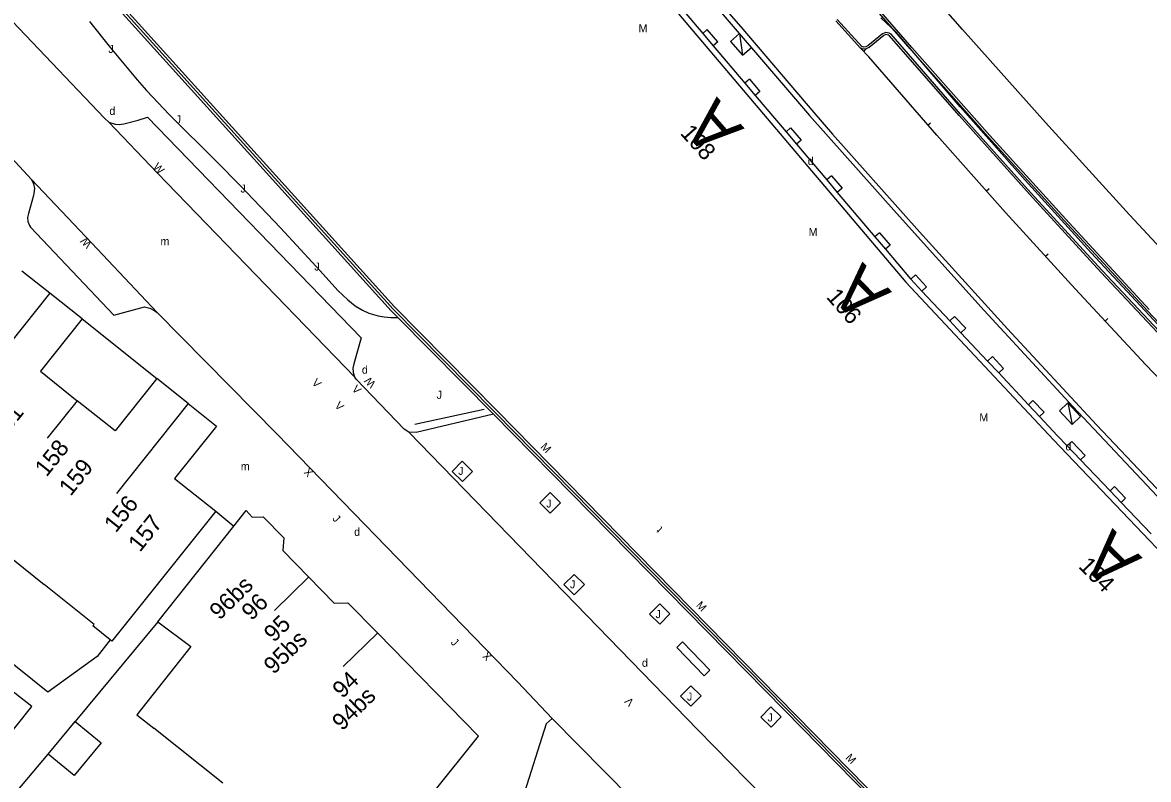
# Model space of a CAD drawing. Extents: x 134999 to 136502, y 457398 to 459002.
# Drawn here: x 135580.2 to 135650.6, y 457924.3 to 457971.6 of the extents above; entities that cross this region are included whole.
import ezdxf

# ---------------------------------------------------------------- set-up
doc = ezdxf.new("R2010")
doc.units = 0
for name, color, linetype in [('IO_IN_Hekwerk', 7, 'Continuous'), ('IO_IN_Markering-bestaand', 7, 'Continuous'), ('RI_DGTB_15', 7, 'Continuous'), ('RI_DGTB_18', 7, 'Continuous'), ('RI_DGTB_2', 7, 'Continuous'), ('RI_DGTB_23', 7, 'Continuous'), ('RI_DGTB_29', 7, 'Continuous'), ('RI_DGTB_30', 7, 'Continuous'), ('RI_DGTB_31', 7, 'Continuous'), ('RI_DGTB_32', 7, 'Continuous'), ('RI_DGTB_35', 7, 'Continuous'), ('RI_DGTB_36', 7, 'Continuous'), ('RI_DGTB_4', 7, 'Continuous'), ('RI_DGTB_43', 7, 'Continuous'), ('RI_DGTB_49', 7, 'Continuous'), ('RI_DGTB_5', 7, 'Continuous'), ('RI_DGTB_53', 7, 'Continuous'), ('RI_DGTB_54', 7, 'Continuous'), ('RI_DGTB_58', 7, 'Continuous'), ('RI_DGTB_6', 7, 'Continuous')]:
    doc.layers.add(name, color=color, linetype=linetype)

msp = doc.modelspace()

# ---------------------------------------------------------------- linework, layer by layer
at = {"layer": 'IO_IN_Hekwerk'}
msp.add_lwpolyline([(135661.511, 457941.953), (135656.977, 457946.708), (135655.429, 457948.296), (135651.187, 457952.726), (135647.003, 457957.211), (135642.879, 457961.75), (135638.813, 457966.343), (135634.808, 457970.988), (135633.863, 457971.89)], dxfattribs=at)
at = {"layer": 'IO_IN_Markering-bestaand'}
for p, q in [((135632.79, 457969.796), (135632.947, 457969.947)), ((135636.805, 457965.201), (135636.954, 457965.33)), ((135640.454, 457961.082), (135640.627, 457961.236)), ((135644.144, 457957), (135644.313, 457957.153)), ((135647.876, 457952.956), (135648.047, 457953.116))]:
    msp.add_line(p, q, dxfattribs=at)
at = {"layer": 'RI_DGTB_15'}
for p, q in [((135581.909, 457954.68), (135577.448, 457949.086)), ((135583.646, 457947.981), (135581.776, 457945.636)), ((135590.578, 457947.798), (135586.103, 457942.186)), ((135598.106, 457936.984), (135595.961, 457934.887)), ((135602.399, 457933.473), (135600.254, 457931.376))]:
    msp.add_line(p, q, dxfattribs=at)
at = {"layer": 'RI_DGTB_18'}
msp.add_lwpolyline([(135584.419, 457971.671), (135585.721, 457970.021), (135587.4, 457968.012), (135587.981, 457967.361), (135589.409, 457965.845), (135592.364, 457962.909), (135593.821, 457961.421), (135596.337, 457958.771), (135598.831, 457956.101), (135599.928, 457954.867), (135600.546, 457954.28), (135601.018, 457953.905), (135601.463, 457953.634), (135601.864, 457953.455), (135602.442, 457953.278), (135602.821, 457953.211), (135603.243, 457953.177), (135603.667, 457953.183)], dxfattribs=at)
at = {"layer": 'RI_DGTB_2'}
for p, q in [((135581.926, 457954.701), (135580.191, 457956.081)), ((135583.951, 457953.091), (135581.926, 457954.701)), ((135590.578, 457947.798), (135588.621, 457949.361))]:
    msp.add_line(p, q, dxfattribs=at)
for points in [[(135583.951, 457953.091), (135581.341, 457949.821), (135583.645, 457947.98)], [(135588.621, 457949.361), (135586.011, 457946.091), (135583.645, 457947.98)], [(135590.578, 457947.798), (135592.341, 457946.391), (135589.731, 457943.131), (135592.301, 457941.081), (135585.811, 457932.961), (135585.713, 457933.038)], [(135577.167, 457939.856), (135578.151, 457939.071), (135578.231, 457939.181), (135581.576, 457936.508)], [(135585.713, 457933.038), (135584.611, 457933.911), (135584.701, 457934.011), (135581.576, 457936.508)]]:
    msp.add_lwpolyline(points, dxfattribs=at)
at = {"layer": 'RI_DGTB_23'}
msp.add_line((135592.301, 457941.081), (135593.428, 457940.142), dxfattribs=at)
at = {"layer": 'RI_DGTB_30'}
for p, q in [((135625.02, 457970.906), (135625.21, 457969.556)), ((135645.542, 457947.845), (135645.812, 457946.498))]:
    msp.add_line(p, q, dxfattribs=at)
for points in [[(135624.462, 457970.425), (135625.21, 457969.556), (135625.768, 457970.037), (135625.02, 457970.906), (135624.462, 457970.425)], [(135645.015, 457947.355), (135645.812, 457946.498), (135646.339, 457946.987), (135645.542, 457947.845), (135645.015, 457947.355)]]:
    msp.add_lwpolyline(points, dxfattribs=at)
at = {"layer": 'RI_DGTB_31'}
for points in [[(135607.068, 457943.558), (135607.711, 457942.926), (135608.342, 457943.568), (135607.699, 457944.2), (135607.068, 457943.558)], [(135612.558, 457941.597), (135613.201, 457940.965), (135613.832, 457941.607), (135613.189, 457942.239), (135612.558, 457941.597)], [(135614.058, 457936.493), (135614.701, 457935.861), (135615.332, 457936.503), (135614.689, 457937.135), (135614.058, 457936.493)], [(135619.407, 457934.656), (135620.05, 457934.024), (135620.681, 457934.666), (135620.038, 457935.298), (135619.407, 457934.656)], [(135621.349, 457929.534), (135621.992, 457928.902), (135622.623, 457929.544), (135621.98, 457930.176), (135621.349, 457929.534)], [(135626.363, 457928.227), (135627.006, 457927.595), (135627.637, 457928.237), (135626.994, 457928.869), (135626.363, 457928.227)]]:
    msp.add_lwpolyline(points, dxfattribs=at)
at = {"layer": 'RI_DGTB_32'}
msp.add_lwpolyline([(135622.809, 457930.798), (135621.113, 457932.566), (135621.474, 457932.912), (135623.17, 457931.144), (135622.809, 457930.798)], dxfattribs=at)
at = {"layer": 'RI_DGTB_4'}
for points in [[(135593.428, 457940.142), (135594.203, 457941.117), (135594.572, 457940.702), (135595.253, 457940.721), (135596.551, 457939.414), (135596.5, 457938.617), (135598.104, 457936.982)], [(135588.683, 457934.174), (135593.428, 457940.142)], [(135598.104, 457936.982), (135599.707, 457935.347), (135600.559, 457935.353), (135602.4, 457933.474)], [(135602.929, 457919.809), (135608.722, 457927.022), (135602.4, 457933.474)]]:
    msp.add_lwpolyline(points, dxfattribs=at)
at = {"layer": 'RI_DGTB_49'}
msp.add_line((135609.07, 457947.43), (135604.74, 457946.49), dxfattribs=at)
at = {"layer": 'RI_DGTB_5'}
msp.add_line((135592.748, 457924.086), (135588.43, 457927.524), dxfattribs=at)
msp.add_lwpolyline([(135588.683, 457934.174), (135590.743, 457932.627), (135587.37, 457928.368), (135588.43, 457927.524)], dxfattribs=at)
at = {"layer": 'RI_DGTB_53'}
for p, q in [((135631.042, 457971.702), (135632.59, 457970.004)), ((135631.138, 457971.79), (135632.686, 457970.092)), ((135623.008, 457971.157), (135622.731, 457970.922)), ((135623.664, 457970.392), (135623.008, 457971.157)), ((135623.664, 457970.392), (135623.382, 457970.153)), ((135625.645, 457968.053), (135625.362, 457967.814)), ((135625.645, 457968.053), (135626.296, 457967.298)), ((135626.296, 457967.298), (135626.006, 457967.052)), ((135628.218, 457965.017), (135628.873, 457964.248)), ((135628.873, 457964.248), (135628.585, 457964.004)), ((135630.774, 457962.016), (135630.479, 457961.766)), ((135630.774, 457962.016), (135631.436, 457961.247)), ((135631.436, 457961.247), (135631.134, 457960.992)), ((135633.777, 457958.459), (135633.486, 457958.213)), ((135633.777, 457958.459), (135634.438, 457957.687)), ((135634.438, 457957.687), (135634.143, 457957.437)), ((135636.022, 457955.835), (135635.733, 457955.564)), ((135636.022, 457955.835), (135636.72, 457955.1)), ((135636.72, 457955.1), (135636.427, 457954.825)), ((135638.468, 457953.244), (135638.172, 457952.966)), ((135638.468, 457953.244), (135639.16, 457952.504)), ((135639.16, 457952.504), (135638.865, 457952.227)), ((135640.825, 457950.74), (135640.525, 457950.459)), ((135640.825, 457950.74), (135641.514, 457949.989)), ((135641.514, 457949.989), (135641.223, 457949.716)), ((135643.365, 457947.996), (135643.084, 457947.733)), ((135643.365, 457947.996), (135644.064, 457947.273)), ((135644.064, 457947.273), (135643.773, 457946.999)), ((135645.79, 457945.426), (135645.51, 457945.159)), ((135645.79, 457945.426), (135646.62, 457944.567)), ((135646.62, 457944.567), (135646.335, 457944.295)), ((135648.459, 457942.627), (135648.181, 457942.362)), ((135648.459, 457942.627), (135649.153, 457941.893)), ((135649.153, 457941.893), (135648.879, 457941.631)), ((135611.155, 457930.427), (135613.328, 457928.138)), ((135613.328, 457928.138), (135618.24, 457923.155))]:
    msp.add_line(p, q, dxfattribs=at)
for points in [[(135500, 458106.341), (135522.786, 458082.649), (135567.024, 458036.695), (135577.378, 458025.828), (135581.355, 458021.671), (135586.089, 458016.616), (135590.764, 458011.507), (135595.38, 458006.343), (135599.936, 458001.127), (135614.246, 457984.115), (135622.14, 457974.754), (135625.103, 457971.341), (135629.663, 457965.976), (135630.846, 457964.632), (135636.283, 457958.529), (135641.779, 457952.48), (135647.334, 457946.484), (135652.947, 457940.544), (135658.618, 457934.658), (135668.011, 457925.104), (135669.086, 457924.108), (135675.68, 457917.45)], [(135500, 458105.95), (135522.53, 458082.474), (135566.768, 458036.52), (135577.122, 458025.653), (135581.905, 458020.644), (135586.629, 458015.579), (135591.294, 458010.46), (135595.9, 458005.288), (135599.68, 458000.952), (135613.99, 457983.94), (135621.884, 457974.579), (135629.407, 457965.801), (135634.83, 457959.686), (135640.313, 457953.625), (135645.855, 457947.618), (135651.456, 457941.665), (135657.115, 457935.768), (135658.362, 457934.483), (135667.755, 457924.929), (135668.83, 457923.933), (135672.465, 457920.226), (135675.507, 457917.245)], [(135664.079, 457944.04), (135658.337, 457950.035), (135654.702, 457953.879), (135649.394, 457959.59), (135644.144, 457965.355), (135638.954, 457971.173), (135633.824, 457977.045), (135628.754, 457982.968), (135623.746, 457988.944), (135622.092, 457990.881), (135616.379, 457997.769), (135606.435, 458009.49), (135596.194, 458020.951), (135584.585, 458033.427), (135549.118, 458070.237)], [(135655.587, 457948.246), (135650.524, 457953.594), (135645.519, 457958.997), (135640.573, 457964.454), (135635.687, 457969.964), (135630.861, 457975.527), (135626.095, 457981.142), (135621.392, 457986.807), (135619.665, 457988.846), (135613.887, 457995.78), (135604.08, 458007.358), (135593.982, 458018.681), (135582.301, 458031.143), (135546.128, 458068.805)], [(135650.619, 457953.683), (135645.615, 457959.085), (135640.67, 457964.541), (135635.785, 457970.05), (135630.96, 457975.612), (135626.195, 457981.226), (135621.492, 457986.891), (135619.765, 457988.93), (135613.987, 457995.864), (135604.178, 458007.443), (135594.078, 458018.769), (135582.395, 458031.232), (135547.224, 458067.846)], [(135574.911, 457972.611), (135577.005, 457972.765), (135577.471, 457972.789), (135577.934, 457972.733), (135578.38, 457972.599), (135578.797, 457972.391), (135579.182, 457972.108), (135585.347, 457965.626)], [(135660.163, 457940.216), (135660.075, 457940.334), (135660.045, 457940.467), (135660.071, 457940.601), (135660.158, 457940.724), (135660.993, 457941.506), (135661.106, 457941.665), (135661.131, 457941.886), (135661.047, 457942.08), (135656.794, 457946.529), (135652.202, 457951.302), (135647.69, 457956.107), (135643.235, 457960.968), (135638.84, 457965.883), (135634.494, 457970.864), (135634.375, 457970.943), (135634.163, 457970.977), (135633.97, 457970.902), (135633.043, 457970.148), (135633.035, 457970.14), (135632.912, 457970.075), (135632.783, 457970.068), (135632.637, 457970.125)], [(135660.059, 457940.138), (135659.954, 457940.278), (135659.912, 457940.465), (135659.949, 457940.653), (135660.059, 457940.81), (135660.895, 457941.592), (135660.981, 457941.713), (135660.998, 457941.866), (135660.937, 457942.007), (135656.7, 457946.439), (135652.108, 457951.212), (135647.595, 457956.019), (135643.139, 457960.881), (135638.743, 457965.797), (135634.407, 457970.765), (135634.326, 457970.819), (135634.177, 457970.843), (135634.036, 457970.788), (135633.129, 457970.05), (135633.111, 457970.033), (135632.947, 457969.947), (135632.762, 457969.937), (135632.59, 457970.004)], [(135660.059, 457940.138), (135655.329, 457945.113), (135654.897, 457945.559), (135650.422, 457950.231), (135646.005, 457954.958), (135641.648, 457959.739), (135637.349, 457964.574), (135633.111, 457969.462), (135632.59, 457970.004)], [(135600.987, 457949.457), (135588.641, 457962.221), (135585.619, 457965.379)], [(135628.218, 457965.017), (135627.933, 457964.776)], [(135588.631, 457953.491), (135584.563, 457957.829), (135580.786, 457961.805)], [(135654.055, 457895.168), (135622.421, 457927.435), (135604.364, 457946.024)], [(135613.328, 457928.138), (135612.941, 457927.795), (135611.477, 457923.145), (135610.558, 457921.963)]]:
    msp.add_lwpolyline(points, dxfattribs=at)
at = {"layer": 'RI_DGTB_54'}
for p, q in [((135585.347, 457965.626), (135585.619, 457965.379)), ((135583.951, 457953.091), (135588.621, 457949.361)), ((135609.764, 457947.246), (135627.946, 457928.752)), ((135659.76, 457896.582), (135609.875, 457947.356)), ((135588.683, 457934.174), (135583.517, 457927.946)), ((135627.944, 457928.754), (135659.654, 457896.478)), ((135578.961, 457922.525), (135581.837, 457925.898))]:
    msp.add_line(p, q, dxfattribs=at)
for points in [[(135585.619, 457965.379), (135586.012, 457965.26), (135586.261, 457965.231), (135586.56, 457965.273), (135587.449, 457965.508), (135588.04, 457965.688), (135601.379, 457951.913), (135600.936, 457950.282), (135600.871, 457950.012), (135600.886, 457949.735), (135600.978, 457949.473), (135600.987, 457949.457)], [(135580.786, 457961.805), (135578.295, 457964.474), (135578.117, 457964.57), (135577.796, 457964.67), (135577.461, 457964.692), (135577.13, 457964.635), (135576.821, 457964.501), (135573.208, 457962.697), (135573.101, 457962.631), (135573.02, 457962.54), (135572.691, 457962.061), (135563.371, 457950.351), (135550.881, 457934.751), (135544.189, 457926.375)], [(135580.786, 457961.805), (135580.914, 457961.527), (135580.966, 457961.224), (135580.938, 457960.919), (135580.904, 457960.797), (135580.607, 457959.677), (135580.545, 457959.426), (135580.563, 457959.167), (135580.658, 457958.927), (135580.733, 457958.819), (135585.941, 457953.331), (135587.841, 457953.851), (135588.185, 457953.758), (135588.499, 457953.592), (135588.631, 457953.491)], [(135611.155, 457930.427), (135596.131, 457945.888), (135588.631, 457953.491)], [(135604.364, 457946.024), (135604.071, 457946.211), (135601.069, 457949.332), (135600.987, 457949.457)], [(135609.649, 457947.132), (135604.821, 457946.001), (135604.364, 457946.024)], [(135659.582, 457896.408), (135659.546, 457896.373), (135627.837, 457928.649), (135609.649, 457947.132)], [(135585.713, 457933.038), (135584.881, 457932.001), (135581.801, 457929.771), (135566.782, 457941.842)], [(135545.603, 457884.725), (135580.811, 457928.891), (135573.57, 457934.55)]]:
    msp.add_lwpolyline(points, dxfattribs=at)
at = {"layer": 'RI_DGTB_58'}
for p, q in [((135622.731, 457970.922), (135623.382, 457970.153)), ((135625.362, 457967.814), (135626.006, 457967.052)), ((135627.933, 457964.776), (135628.585, 457964.004)), ((135630.479, 457961.766), (135631.134, 457960.992)), ((135633.486, 457958.213), (135634.143, 457957.437)), ((135635.733, 457955.564), (135636.427, 457954.825)), ((135603.667, 457953.183), (135609.649, 457947.132)), ((135638.172, 457952.966), (135638.865, 457952.227)), ((135640.525, 457950.459), (135641.223, 457949.716)), ((135643.084, 457947.733), (135643.773, 457946.999)), ((135609.681, 457947.33), (135609.764, 457947.246)), ((135645.51, 457945.159), (135646.335, 457944.295)), ((135648.181, 457942.362), (135648.879, 457941.631))]:
    msp.add_line(p, q, dxfattribs=at)
for points in [[(135609.875, 457947.356), (135603.463, 457953.841), (135586.489, 457972.628), (135544.723, 458018.782), (135527.449, 458037.928), (135508.335, 458058.839), (135500, 458068.045)], [(135508.223, 458058.727), (135527.33, 458037.808), (135543.03, 458020.353), (135544.61, 458018.669), (135586.415, 457972.48), (135603.387, 457953.695), (135609.682, 457947.331)], [(135545.91, 458054.841), (135553.6, 458046.623), (135558.159, 458041.834), (135563.465, 458036.299), (135573.741, 458025.492), (135580.71, 458018.111), (135584.714, 458013.884), (135604.284, 457992.125), (135606.893, 457989.076), (135635.411, 457955.378), (135644.642, 457945.544), (135657.09, 457932.509), (135668.844, 457920.256), (135673.614, 457915.224)], [(135558.828, 458002.722), (135586.296, 457972.373), (135603.271, 457953.585), (135603.667, 457953.183)], [(135620.166, 457973.952), (135622.731, 457970.922)], [(135623.382, 457970.153), (135625.362, 457967.814)], [(135626.006, 457967.052), (135627.933, 457964.776)], [(135628.585, 457964.004), (135630.479, 457961.766)], [(135631.134, 457960.992), (135633.486, 457958.213)], [(135634.143, 457957.437), (135635.681, 457955.619), (135635.733, 457955.564)], [(135636.427, 457954.825), (135638.172, 457952.966)], [(135638.865, 457952.227), (135640.525, 457950.459)], [(135641.223, 457949.716), (135643.084, 457947.733)], [(135643.773, 457946.999), (135644.905, 457945.793), (135645.51, 457945.159)], [(135646.335, 457944.295), (135648.181, 457942.362)], [(135648.879, 457941.631), (135650.752, 457939.671)]]:
    msp.add_lwpolyline(points, dxfattribs=at)
at = {"layer": 'RI_DGTB_6'}
msp.add_line((135581.837, 457925.898), (135583.517, 457927.946), dxfattribs=at)
msp.add_lwpolyline([(135583.517, 457927.946), (135585.141, 457926.614), (135583.461, 457924.566), (135581.837, 457925.898)], dxfattribs=at)

# ---------------------------------------------------------------- texts
at = {"layer": 'RI_DGTB_29'}
for p in [(135585.652, 457965.831), (135629.289, 457962.701), (135601.432, 457949.671), (135645.396, 457944.876), (135600.946, 457939.544), (135618.93, 457931.361)]:
    msp.add_text('d', height=0.5, dxfattribs=at).set_placement(p)
at = {"layer": 'RI_DGTB_30'}
for s, rotation, p in [('W', 313.95474, (135588.34, 457962.541)), ('W', 133.51375, (135584.597, 457957.793)), ('V', 314.46002, (135598.265, 457949.061)), ('W', 134.27684, (135602.336, 457949.068)), ('V', 314.46002, (135600.773, 457948.671)), ('V', 314.46002, (135599.692, 457947.633)), ('X', 134.18269, (135598.431, 457943.52)), ('X', 134.18269, (135609.59, 457932.027)), ('V', 134.27684, (135618.474, 457929.187))]:
    msp.add_text(s, height=0.499, rotation=rotation, dxfattribs=at).set_placement(p)
at = {"layer": 'RI_DGTB_31'}
for s, p in [('M', (135618.722, 457970.997)), ('J', (135585.592, 457969.701)), ('J', (135589.792, 457965.301)), ('J', (135593.842, 457960.981)), ('M', (135629.347, 457958.271)), ('J', (135598.462, 457956.111)), ('J', (135606.102, 457948.101)), ('M', (135640.013, 457946.689)), ('J', (135607.452, 457943.351)), ('J', (135612.952, 457941.311)), ('J', (135614.432, 457936.261)), ('J', (135619.782, 457934.401)), ('J', (135621.742, 457929.251)), ('J', (135626.782, 457927.951))]:
    msp.add_text(s, height=0.5, dxfattribs=at).set_placement(p)
for s, rotation, p in [('M', 314.00946, (135612.56, 457945.067)), ('J', 314.4089, (135599.557, 457940.577)), ('M', 314.00946, (135622.282, 457935.169)), ('J', 314.4089, (135606.95, 457932.855)), ('M', 314.00946, (135631.618, 457925.647))]:
    msp.add_text(s, height=0.499, rotation=rotation, dxfattribs=at).set_placement(p)
at = {"layer": 'RI_DGTB_35'}
for s, rotation, p in [('157', 51.4408, (135587.563, 457938.475)), ('96', 44.4142, (135594.535, 457934.201)), ('94', 44.4142, (135600.213, 457929.336))]:
    msp.add_text(s, height=1.054, rotation=rotation, dxfattribs=at).set_placement(p)
at = {"layer": 'RI_DGTB_36'}
for s, rotation, p in [('108', 311.6989, (135621.276, 457964.662)), ('106', 310.9314, (135630.403, 457954.438)), ('161', 51.4408, (135578.9, 457945.404)), ('158', 51.4408, (135581.727, 457943.175)), ('159', 51.4408, (135583.236, 457941.971)), ('156', 51.4408, (135586.054, 457939.682)), ('104', 314.67, (135646.158, 457937.592)), ('96bs', 44.4142, (135592.535, 457934.234)), ('95', 44.4142, (135595.935, 457932.844)), ('95bs', 44.4142, (135595.92, 457930.844)), ('94bs', 44.4142, (135600.195, 457927.316))]:
    msp.add_text(s, height=1.054, rotation=rotation, dxfattribs=at).set_placement(p)
at = {"layer": 'RI_DGTB_43'}
for p in [(135588.846, 457957.69), (135593.866, 457943.636)]:
    msp.add_text('m', height=0.5, dxfattribs=at).set_placement(p)
msp.add_text('t', height=0.5, rotation=135.33367, dxfattribs=at).set_placement((135620.246, 457940.02))
at = {"layer": 'RI_DGTB_6'}
for rotation, p in [(131.00356, (135625.355, 457964.978)), (134.53419, (135634.572, 457954.772)), (135.5796, (135650.229, 457938.166))]:
    msp.add_text('A', height=3, rotation=rotation, dxfattribs=at).set_placement(p)

doc.saveas('drawing.dxf')
